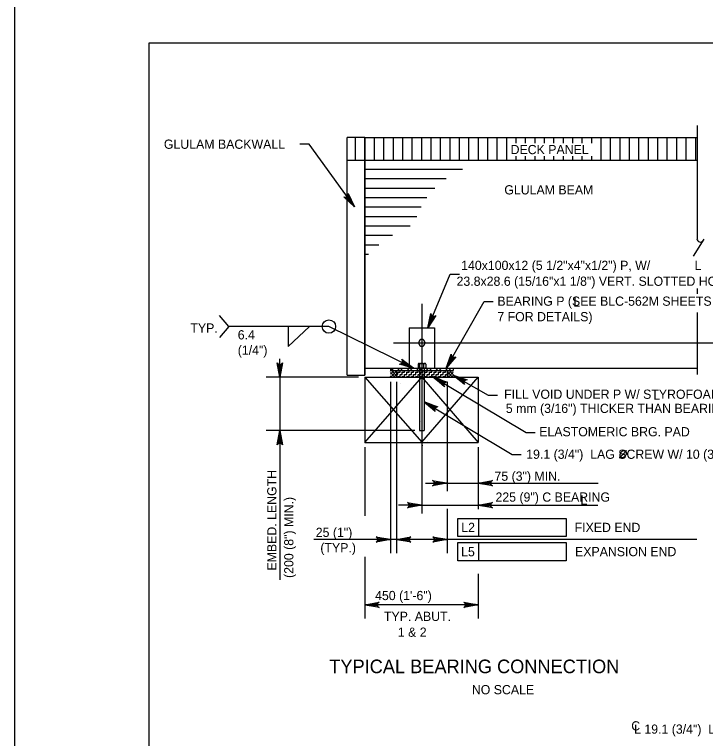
# Model space of a CAD drawing. Extents: x -13 to 81, y -176 to 0.
# Drawn here: x 34 to 43, y -31.81 to -22.38 of the extents above; entities that cross this region are included whole.
import ezdxf

# ---------------------------------------------------------------- set-up
doc = ezdxf.new("R2010")
doc.units = 0
for name, color, linetype in [('Level 1', 7, 'Continuous'), ('Level 3', 7, 'Continuous'), ('Level 4', 7, 'Continuous'), ('Level 5', 7, 'Continuous'), ('Level 63', 7, 'Continuous'), ('Level 7', 7, 'Continuous')]:
    doc.layers.add(name, color=color, linetype=linetype)

msp = doc.modelspace()

# ---------------------------------------------------------------- linework, layer by layer
at = {"layer": 'Level 1'}
msp.add_lwpolyline([(35.75, -43.25), (67.25, -43.25), (67.25, -22.75), (35.75, -22.75)], close=True, dxfattribs=at)
at = {"layer": 'Level 3'}
for p, q in [((37.8372, -24.067), (37.7191, -24.067)), ((38.4273, -24.8815), (37.8372, -24.067)), ((39.3827, -26.4574), (39.6775, -25.7608)), ((39.6775, -25.7608), (39.7956, -25.7608)), ((39.6247, -26.9823), (40.1195, -26.1152)), ((40.1195, -26.1152), (40.2377, -26.1152)), ((39.3067, -26.1446), (39.3067, -28.8782)), ((36.7918, -26.4416), (36.6695, -26.2973)), ((36.7918, -26.4416), (36.6695, -26.5858)), ((38.0962, -26.4416), (36.7918, -26.4416)), ((37.5654, -26.7012), (37.8446, -26.4416)), ((37.5654, -26.4416), (37.5654, -26.7012)), ((39.1976, -26.9822), (38.0962, -26.4416)), ((38.9359, -26.6542), (43.5968, -26.6542)), ((37.4551, -27.0995), (37.4551, -26.8633)), ((38.4826, -27.0995), (37.2779, -27.0995)), ((37.4551, -27.0995), (37.4551, -27.7972)), ((38.8965, -27.1611), (38.8965, -29.3929)), ((38.9786, -27.1611), (38.9786, -29.3929)), ((39.4602, -27.0995), (40.6635, -27.8202)), ((39.6347, -27.1611), (39.6347, -28.5873)), ((39.7895, -27.1166), (40.1721, -27.3376)), ((40.1721, -27.3376), (40.2902, -27.3376)), ((39.3374, -27.4243), (40.4824, -28.1087)), ((39.2144, -27.7972), (37.2779, -27.7972)), ((37.4551, -27.7972), (37.4551, -29.7432)), ((40.6635, -27.8202), (40.7816, -27.8202)), ((38.5631, -28.0149), (38.5631, -28.9082)), ((40.0396, -28.0149), (40.0396, -28.8126)), ((40.4824, -28.1087), (40.6005, -28.1087)), ((40.0396, -28.3424), (40.0396, -28.5373)), ((39.3528, -28.4829), (40.2758, -28.4829)), ((40.2758, -28.4829), (41.6041, -28.4829)), ((40.0396, -28.6283), (40.0396, -28.8232)), ((39.1482, -28.7688), (39.0007, -28.7688)), ((39.2662, -28.7688), (40.2758, -28.7688)), ((40.2758, -28.7688), (41.6004, -28.7688)), ((39.6347, -28.8182), (39.6347, -29.3929)), ((39.7738, -28.9423), (40.0477, -28.9423)), ((39.7738, -29.1786), (39.7738, -28.9423)), ((40.0477, -29.1786), (40.0477, -28.9423)), ((40.0477, -28.9423), (41.1858, -28.9423)), ((41.1858, -28.9423), (41.1858, -29.1786)), ((42.8883, -29.2157), (37.9, -29.2157)), ((41.1858, -29.1786), (39.7738, -29.1786)), ((39.7738, -29.2577), (40.0477, -29.2577)), ((39.7738, -29.4938), (39.7738, -29.2577)), ((40.0477, -29.4938), (40.0477, -29.2577)), ((40.0477, -29.2577), (41.1858, -29.2577)), ((41.1858, -29.2577), (41.1858, -29.4938)), ((38.5631, -29.4406), (38.5631, -30.2468)), ((41.1858, -29.4938), (39.7738, -29.4938)), ((40.0396, -29.6627), (40.0396, -30.2468)), ((40.0396, -30.0697), (38.5631, -30.0697))]:
    msp.add_line(p, q, dxfattribs=at)
for points in [[(38.4273, -24.8815), (38.2896, -24.7511), (38.3061, -24.7568), (38.3205, -24.7555), (38.3319, -24.7499), (38.3407, -24.7408), (38.3466, -24.7275), (38.3462, -24.71), (38.4273, -24.8815), (38.3466, -24.7275), (38.3407, -24.7408), (38.4273, -24.8815), (38.3319, -24.7499), (38.3205, -24.7555), (38.4273, -24.8815), (38.3061, -24.7568)], [(39.3827, -26.4574), (39.4232, -26.2721), (39.4267, -26.2892), (39.4353, -26.3009), (39.446, -26.3077), (39.4583, -26.3107), (39.4727, -26.3087), (39.4875, -26.2993), (39.3827, -26.4574), (39.4727, -26.3087), (39.4583, -26.3107), (39.3827, -26.4574), (39.446, -26.3077), (39.4353, -26.3009), (39.3827, -26.4574), (39.4267, -26.2892)], [(39.1976, -26.9822), (39.0148, -26.9314), (39.0321, -26.9288), (39.0442, -26.9208), (39.0517, -26.9106), (39.0553, -26.8984), (39.0542, -26.8839), (39.0457, -26.8687), (39.1976, -26.9822), (39.0542, -26.8839), (39.0553, -26.8984), (39.1976, -26.9822), (39.0517, -26.9106), (39.0442, -26.9208), (39.1976, -26.9822), (39.0321, -26.9288)], [(39.6247, -26.9823), (39.6867, -26.8031), (39.6883, -26.8205), (39.6955, -26.8332), (39.7052, -26.8412), (39.7172, -26.8455), (39.7317, -26.8453), (39.7475, -26.8377), (39.6247, -26.9823), (39.7317, -26.8453), (39.7172, -26.8455), (39.6247, -26.9823), (39.7052, -26.8412), (39.6955, -26.8332), (39.6247, -26.9823), (39.6883, -26.8205)], [(37.4551, -27.0995), (37.4202, -26.9131), (37.4301, -26.9274), (37.4426, -26.9348), (37.4551, -26.937), (37.4676, -26.9348), (37.4801, -26.9274), (37.49, -26.9131), (37.4551, -27.0995), (37.4801, -26.9274), (37.4676, -26.9348), (37.4551, -27.0995), (37.4551, -26.937), (37.4426, -26.9348), (37.4551, -27.0995), (37.4301, -26.9274)], [(39.7164, -27.0739), (39.8953, -27.1369), (39.8779, -27.1383), (39.8652, -27.1454), (39.8571, -27.1552), (39.8528, -27.1671), (39.8529, -27.1817), (39.8603, -27.1974), (39.7164, -27.0739), (39.8529, -27.1817), (39.8528, -27.1671), (39.7164, -27.0739), (39.8571, -27.1552), (39.8652, -27.1454), (39.7164, -27.0739), (39.8779, -27.1383)], [(39.4602, -27.0995), (39.6381, -27.1653), (39.6206, -27.1665), (39.6078, -27.1734), (39.5996, -27.183), (39.595, -27.1948), (39.5949, -27.2093), (39.6022, -27.2252), (39.4602, -27.0995), (39.5949, -27.2093), (39.595, -27.1948), (39.4602, -27.0995), (39.5996, -27.183), (39.6078, -27.1734), (39.4602, -27.0995), (39.6206, -27.1665)], [(39.3374, -27.4243), (39.5153, -27.4899), (39.4979, -27.4911), (39.4852, -27.498), (39.4769, -27.5076), (39.4723, -27.5194), (39.4722, -27.534), (39.4795, -27.5499), (39.3374, -27.4243), (39.4722, -27.534), (39.4723, -27.5194), (39.3374, -27.4243), (39.4769, -27.5076), (39.4852, -27.498), (39.3374, -27.4243), (39.4979, -27.4911)], [(37.4551, -27.7972), (37.49, -27.9837), (37.4801, -27.9693), (37.4676, -27.9619), (37.4551, -27.9597), (37.4426, -27.9619), (37.4301, -27.9693), (37.4202, -27.9837), (37.4551, -27.7972), (37.4301, -27.9693), (37.4426, -27.9619), (37.4551, -27.7972), (37.4551, -27.9597), (37.4676, -27.9619), (37.4551, -27.7972), (37.4801, -27.9693)], [(39.6338, -28.4828), (39.4474, -28.5177), (39.4618, -28.5078), (39.4692, -28.4953), (39.4713, -28.4828), (39.4692, -28.4703), (39.4618, -28.4578), (39.4474, -28.4479), (39.6338, -28.4828), (39.4618, -28.4578), (39.4692, -28.4703), (39.6338, -28.4828), (39.4713, -28.4828), (39.4692, -28.4953), (39.6338, -28.4828), (39.4618, -28.5078)], [(40.0396, -28.4828), (40.226, -28.4479), (40.2117, -28.4578), (40.2043, -28.4703), (40.2021, -28.4828), (40.2043, -28.4953), (40.2117, -28.5078), (40.226, -28.5177), (40.0396, -28.4828), (40.2117, -28.5078), (40.2043, -28.4953), (40.0396, -28.4828), (40.2021, -28.4828), (40.2043, -28.4703), (40.0396, -28.4828), (40.2117, -28.4578)], [(39.3067, -28.7688), (39.1202, -28.8037), (39.1346, -28.7937), (39.142, -28.7812), (39.1442, -28.7688), (39.142, -28.7562), (39.1346, -28.7437), (39.1202, -28.7338), (39.3067, -28.7688), (39.1346, -28.7437), (39.142, -28.7562), (39.3067, -28.7688), (39.1442, -28.7688), (39.142, -28.7812), (39.3067, -28.7688), (39.1346, -28.7937)], [(40.0396, -28.7688), (40.226, -28.7338), (40.2117, -28.7437), (40.2043, -28.7562), (40.2021, -28.7688), (40.2043, -28.7812), (40.2117, -28.7937), (40.226, -28.8037), (40.0396, -28.7688), (40.2117, -28.7937), (40.2043, -28.7812), (40.0396, -28.7688), (40.2021, -28.7688), (40.2043, -28.7562), (40.0396, -28.7688), (40.2117, -28.7437)], [(38.8965, -29.2157), (38.7101, -29.2507), (38.7244, -29.2407), (38.7318, -29.2282), (38.734, -29.2157), (38.7318, -29.2033), (38.7244, -29.1907), (38.7101, -29.1808), (38.8965, -29.2157), (38.7244, -29.1907), (38.7318, -29.2033), (38.8965, -29.2157), (38.734, -29.2157), (38.7318, -29.2282), (38.8965, -29.2157), (38.7244, -29.2407)], [(38.9786, -29.2157), (39.165, -29.1808), (39.1507, -29.1907), (39.1433, -29.2033), (39.1411, -29.2157), (39.1433, -29.2282), (39.1507, -29.2407), (39.165, -29.2507), (38.9786, -29.2157), (39.1507, -29.2407), (39.1433, -29.2282), (38.9786, -29.2157), (39.1411, -29.2157), (39.1433, -29.2033), (38.9786, -29.2157), (39.1507, -29.1907)], [(39.6347, -29.2157), (39.4483, -29.2507), (39.4627, -29.2407), (39.4701, -29.2282), (39.4722, -29.2157), (39.4701, -29.2033), (39.4627, -29.1907), (39.4483, -29.1808), (39.6347, -29.2157), (39.4627, -29.1907), (39.4701, -29.2033), (39.6347, -29.2157), (39.4722, -29.2157), (39.4701, -29.2282), (39.6347, -29.2157), (39.4627, -29.2407)], [(38.5631, -30.0697), (38.7495, -30.0347), (38.7352, -30.0447), (38.7278, -30.0572), (38.7256, -30.0697), (38.7278, -30.0822), (38.7352, -30.0947), (38.7495, -30.1046), (38.5631, -30.0697), (38.7352, -30.0947), (38.7278, -30.0822), (38.5631, -30.0697), (38.7256, -30.0697), (38.7278, -30.0572), (38.5631, -30.0697), (38.7352, -30.0447)], [(40.0396, -30.0697), (39.8532, -30.1046), (39.8675, -30.0947), (39.8749, -30.0822), (39.8771, -30.0697), (39.8749, -30.0572), (39.8675, -30.0447), (39.8532, -30.0347), (40.0396, -30.0697), (39.8675, -30.0447), (39.8749, -30.0572), (40.0396, -30.0697), (39.8771, -30.0697), (39.8749, -30.0822), (40.0396, -30.0697), (39.8675, -30.0947)]]:
    msp.add_lwpolyline(points, dxfattribs=at)
for points in [[(39.4468, -26.3563), (39.4106, -26.341), (39.3827, -26.4574)], [(39.694, -26.9007), (39.6598, -26.8812), (39.6182, -26.9934)], [(37.4354, -26.9814), (37.4748, -26.9814), (37.4551, -27.0995)], [(39.1005, -26.9126), (39.0832, -26.9479), (39.1978, -26.9823)], [(39.5365, -27.1681), (39.5567, -27.1343), (39.4453, -27.0905)], [(39.4287, -27.5017), (39.4489, -27.468), (39.3374, -27.4243)], [(37.4354, -27.9153), (37.4748, -27.9153), (37.4551, -27.7972)], [(40.1577, -28.4632), (40.1577, -28.5025), (40.0396, -28.4828)], [(40.1577, -28.7491), (40.1577, -28.7884), (40.0396, -28.7688)]]:
    msp.add_lwpolyline(points, close=True, dxfattribs=at)
msp.add_circle((38.0962, -26.4417), 0.0875, dxfattribs=at)
at = {"layer": 'Level 4'}
msp.add_line((41.883, -28.1564), (41.9726, -28.0583), dxfattribs=at)
msp.add_spline([(41.9633, -28.068), (41.9562, -28.0626), (41.9492, -28.0607), (41.9406, -28.0599), (41.9354, -28.0599), (41.9269, -28.0618), (41.9189, -28.0655), (41.9135, -28.0686), (41.9029, -28.0771), (41.8946, -28.0878), (41.8896, -28.0979), (41.8867, -28.1072), (41.8858, -28.1158), (41.8867, -28.1232), (41.8903, -28.1337), (41.8942, -28.1392), (41.9017, -28.1451), (41.9133, -28.1478), (41.9266, -28.1474), (41.9433, -28.1397), (41.9555, -28.1293), (41.9647, -28.1166), (41.9707, -28.1033), (41.9727, -28.0887), (41.9701, -28.0792), (41.9637, -28.068)], degree=3, dxfattribs=at)
at = {"layer": 'Level 5'}
for p, q in [((42.8911, -23.8222), (42.8911, -25.2985)), ((38.3324, -27.0748), (38.3324, -23.9782)), ((38.5631, -23.9782), (38.3324, -23.9782)), ((38.4401, -23.9782), (38.4401, -24.2756)), ((38.5631, -27.0748), (38.5631, -23.9782)), ((38.5631, -23.9782), (38.5631, -24.2756)), ((38.5631, -23.9782), (42.8911, -23.9782)), ((38.6862, -23.9782), (38.6862, -24.2756)), ((38.8092, -23.9782), (38.8092, -24.2756)), ((38.9322, -23.9782), (38.9322, -24.2756)), ((39.0553, -23.9782), (39.0553, -24.2756)), ((39.1782, -23.9782), (39.1782, -24.2756)), ((39.3013, -23.9782), (39.3013, -24.2756)), ((39.4243, -23.9782), (39.4243, -24.2756)), ((39.5473, -23.9782), (39.5473, -24.2756)), ((39.6704, -23.9782), (39.6704, -24.2756)), ((39.7934, -23.9782), (39.7934, -24.2756)), ((39.9165, -23.9782), (39.9165, -24.2756)), ((40.0395, -23.9782), (40.0395, -24.2756)), ((40.1625, -23.9782), (40.1625, -24.2756)), ((40.2856, -23.9782), (40.2856, -24.2756)), ((40.4086, -23.9782), (40.4086, -24.2756)), ((40.5316, -23.9782), (40.5316, -24.051)), ((40.6547, -23.9782), (40.6547, -24.051)), ((40.7777, -23.9782), (40.7777, -24.051)), ((40.9008, -23.9782), (40.9008, -24.051)), ((41.0237, -23.9782), (41.0237, -24.051)), ((41.1467, -23.9782), (41.1467, -24.051)), ((41.2698, -23.9782), (41.2698, -24.051)), ((41.3928, -23.9782), (41.3928, -24.051)), ((41.5158, -23.9782), (41.5158, -24.051)), ((41.6389, -23.9782), (41.6389, -24.2756)), ((41.7619, -23.9782), (41.7619, -24.2756)), ((41.885, -23.9782), (41.885, -24.2756)), ((42.008, -23.9782), (42.008, -24.2756)), ((42.131, -23.9782), (42.131, -24.2756)), ((42.2541, -23.9782), (42.2541, -24.2756)), ((42.3771, -23.9782), (42.3771, -24.2756)), ((42.5001, -23.9782), (42.5001, -24.2756)), ((42.6232, -23.9782), (42.6232, -24.2756)), ((42.7462, -23.9782), (42.7462, -24.2756)), ((42.8693, -23.9782), (42.8693, -24.2756)), ((40.5316, -24.2196), (40.5316, -24.2756)), ((40.6547, -24.2196), (40.6547, -24.2756)), ((40.7777, -24.2196), (40.7777, -24.2756)), ((40.9008, -24.2196), (40.9008, -24.2756)), ((41.0237, -24.2196), (41.0237, -24.2756)), ((41.1467, -24.2196), (41.1467, -24.2756)), ((41.2698, -24.2196), (41.2698, -24.2756)), ((41.3928, -24.2196), (41.3928, -24.2756)), ((41.5158, -24.2196), (41.5158, -24.2756)), ((38.3324, -24.2756), (42.8911, -24.2756)), ((38.5631, -24.2756), (38.5631, -27.0748)), ((42.9818, -25.3018), (42.8411, -25.5258)), ((42.8911, -25.9444), (42.8911, -26.0137)), ((42.8911, -26.2577), (42.8911, -27.0663)), ((39.1435, -26.4574), (39.4698, -26.4574)), ((39.1435, -26.4574), (39.1435, -26.9823)), ((39.4698, -26.4574), (39.4698, -26.9823)), ((39.2676, -26.6464), (39.2676, -26.6622)), ((39.3457, -26.6464), (39.3457, -26.6622)), ((38.5631, -26.9823), (40.0396, -26.9823)), ((38.8965, -26.9823), (38.8965, -27.0131)), ((38.9045, -27.0131), (38.9353, -26.9823)), ((38.988, -27.0131), (39.0188, -26.9823)), ((39.0297, -27.0131), (39.0606, -26.9823)), ((39.1133, -27.0131), (39.1441, -26.9823)), ((39.1551, -27.0131), (39.1858, -26.9823)), ((39.2386, -27.0131), (39.2694, -26.9823)), ((39.2576, -26.9307), (39.2576, -26.9735)), ((39.2692, -26.9218), (39.345, -26.9218)), ((39.2692, -26.9219), (39.345, -26.9219)), ((39.2692, -26.9823), (39.345, -26.9823)), ((39.271, -26.9217), (39.3469, -26.9217)), ((39.2759, -26.9218), (39.3374, -26.9218)), ((39.2759, -26.9823), (39.3374, -26.9823)), ((39.2759, -26.9823), (39.2759, -27.7972)), ((39.2803, -27.0131), (39.3112, -26.9823)), ((39.2817, -26.9735), (39.2817, -26.9307)), ((39.3317, -26.9735), (39.3317, -26.9307)), ((39.3374, -26.9823), (39.3374, -27.7972)), ((39.3575, -26.9307), (39.3575, -26.9735)), ((39.3638, -27.0131), (39.3947, -26.9823)), ((39.4056, -27.0131), (39.4364, -26.9823)), ((39.4891, -27.0131), (39.5199, -26.9823)), ((39.5309, -27.0131), (39.5617, -26.9823)), ((39.6144, -27.0131), (39.6452, -26.9823)), ((39.6562, -27.0131), (39.687, -26.9823)), ((39.7167, -26.9823), (39.7167, -27.0131)), ((40.0396, -26.9823), (42.8911, -26.9823)), ((38.3324, -27.0748), (38.5631, -27.0748)), ((38.8965, -27.0131), (39.7167, -27.0131)), ((38.8965, -27.0628), (38.9462, -27.0131)), ((38.8965, -27.0211), (38.9045, -27.0131)), ((38.9545, -27.0995), (38.8965, -27.0416)), ((38.9016, -27.0995), (38.9786, -27.0226)), ((38.9786, -27.0818), (38.9098, -27.0131)), ((38.9433, -27.0995), (38.9786, -27.0643)), ((38.9786, -27.0401), (38.9516, -27.0131)), ((38.9786, -27.0131), (38.9786, -27.0995)), ((38.9786, -27.0649), (38.9931, -27.0649)), ((38.9931, -27.0354), (39.0226, -27.0354)), ((38.9931, -27.0649), (38.9931, -27.0354)), ((39.0226, -27.0354), (39.0226, -27.0131)), ((39.0226, -27.0649), (39.0522, -27.0649)), ((39.0226, -27.0944), (39.0226, -27.0649)), ((39.0522, -27.0354), (39.0817, -27.0354)), ((39.0522, -27.0649), (39.0522, -27.0354)), ((39.0817, -27.0354), (39.0817, -27.0131)), ((39.0817, -27.0649), (39.1112, -27.0649)), ((39.0817, -27.0944), (39.0817, -27.0649)), ((39.1112, -27.0354), (39.1407, -27.0354)), ((39.1112, -27.0649), (39.1112, -27.0354)), ((39.1407, -27.0354), (39.1407, -27.0131)), ((39.1407, -27.0649), (39.1702, -27.0649)), ((39.1407, -27.0944), (39.1407, -27.0649)), ((39.1702, -27.0354), (39.1998, -27.0354)), ((39.1702, -27.0649), (39.1702, -27.0354)), ((39.1998, -27.0354), (39.1998, -27.0131)), ((39.1998, -27.0649), (39.2293, -27.0649)), ((39.1998, -27.0944), (39.1998, -27.0649)), ((39.2293, -27.0354), (39.2588, -27.0354)), ((39.2293, -27.0649), (39.2293, -27.0354)), ((39.2588, -27.0354), (39.2588, -27.0131)), ((39.2588, -27.0649), (39.2759, -27.0649)), ((39.2588, -27.0944), (39.2588, -27.0649)), ((39.2759, -27.0649), (39.2883, -27.0649)), ((39.2883, -27.0354), (39.3067, -27.0354)), ((39.2883, -27.0649), (39.2883, -27.0354)), ((39.3067, -27.0354), (39.3179, -27.0354)), ((39.3179, -27.0354), (39.3179, -27.0131)), ((39.3179, -27.0649), (39.3374, -27.0649)), ((39.3179, -27.0944), (39.3179, -27.0649)), ((39.3374, -27.0649), (39.3474, -27.0649)), ((39.3474, -27.0354), (39.3769, -27.0354)), ((39.3474, -27.0649), (39.3474, -27.0354)), ((39.3769, -27.0354), (39.3769, -27.0131)), ((39.3769, -27.0649), (39.4065, -27.0649)), ((39.3769, -27.0944), (39.3769, -27.0649)), ((39.4065, -27.0354), (39.436, -27.0354)), ((39.4065, -27.0649), (39.4065, -27.0354)), ((39.436, -27.0354), (39.436, -27.0131)), ((39.436, -27.0649), (39.4655, -27.0649)), ((39.436, -27.0944), (39.436, -27.0649)), ((39.4655, -27.0354), (39.4951, -27.0354)), ((39.4655, -27.0649), (39.4655, -27.0354)), ((39.4951, -27.0354), (39.4951, -27.0131)), ((39.4951, -27.0649), (39.5246, -27.0649)), ((39.4951, -27.0944), (39.4951, -27.0649)), ((39.5246, -27.0354), (39.5541, -27.0354)), ((39.5246, -27.0649), (39.5246, -27.0354)), ((39.5541, -27.0354), (39.5541, -27.0131)), ((39.5541, -27.0649), (39.5837, -27.0649)), ((39.5541, -27.0944), (39.5541, -27.0649)), ((39.5837, -27.0354), (39.6132, -27.0354)), ((39.5837, -27.0649), (39.5837, -27.0354)), ((39.6132, -27.0354), (39.6132, -27.0131)), ((39.6132, -27.0649), (39.6347, -27.0649)), ((39.6132, -27.0944), (39.6132, -27.0649)), ((39.6347, -27.0131), (39.6347, -27.0995)), ((39.6347, -27.0345), (39.6562, -27.0131)), ((39.6347, -27.0762), (39.6979, -27.0131)), ((39.7062, -27.0995), (39.6347, -27.0282)), ((39.6644, -27.0995), (39.6347, -27.0699)), ((39.6532, -27.0995), (39.7167, -27.036)), ((39.7167, -27.0684), (39.6615, -27.0131)), ((39.695, -27.0995), (39.7167, -27.0777)), ((39.7167, -27.0267), (39.7032, -27.0131)), ((38.5631, -27.0995), (40.0396, -27.0995)), ((38.5631, -27.0995), (38.5631, -27.9534)), ((38.5631, -27.0995), (39.3066, -27.9467)), ((38.5631, -27.9535), (39.3066, -27.0995)), ((38.9127, -27.0995), (38.8965, -27.0833)), ((38.9931, -27.0944), (39.0226, -27.0944)), ((38.9931, -27.0995), (38.9931, -27.0944)), ((39.0522, -27.0944), (39.0817, -27.0944)), ((39.0522, -27.0995), (39.0522, -27.0944)), ((39.1112, -27.0944), (39.1407, -27.0944)), ((39.1112, -27.0995), (39.1112, -27.0944)), ((39.1702, -27.0944), (39.1998, -27.0944)), ((39.1702, -27.0995), (39.1702, -27.0944)), ((39.2293, -27.0944), (39.2588, -27.0944)), ((39.2293, -27.0995), (39.2293, -27.0944)), ((39.2883, -27.0944), (39.3067, -27.0944)), ((39.2883, -27.0995), (39.2883, -27.0944)), ((39.3066, -27.0995), (39.3066, -27.9467)), ((39.3066, -27.9467), (40.0396, -27.0995)), ((39.3066, -27.0995), (40.0396, -27.9535)), ((39.3067, -27.0944), (39.3179, -27.0944)), ((39.3474, -27.0944), (39.3769, -27.0944)), ((39.3474, -27.0995), (39.3474, -27.0944)), ((39.4065, -27.0944), (39.436, -27.0944)), ((39.4065, -27.0995), (39.4065, -27.0944)), ((39.4655, -27.0944), (39.4951, -27.0944)), ((39.4655, -27.0995), (39.4655, -27.0944)), ((39.5246, -27.0944), (39.5541, -27.0944)), ((39.5246, -27.0995), (39.5246, -27.0944)), ((39.5837, -27.0944), (39.6132, -27.0944)), ((39.5837, -27.0995), (39.5837, -27.0944)), ((39.6837, -27.0997), (39.6837, -27.0997)), ((40.0396, -27.0995), (40.0396, -27.9534)), ((38.5683, -27.2466), (38.5683, -27.2466)), ((39.0327, -27.1854), (39.0327, -27.1854)), ((38.5673, -27.4229), (38.5673, -27.4229)), ((39.3047, -27.4152), (39.3047, -27.4152)), ((39.3553, -27.4562), (39.3553, -27.4562)), ((39.28, -27.5942), (39.28, -27.5942)), ((39.2953, -27.682), (39.2953, -27.682)), ((39.2759, -27.7972), (39.3374, -27.7972)), ((40.0317, -27.8507), (40.0317, -27.8507)), ((38.5631, -27.9534), (40.0396, -27.9534)), ((39.3132, -27.9945), (39.3047, -27.9482)), ((39.3807, -27.9363), (39.3807, -27.9363))]:
    msp.add_line(p, q, dxfattribs=at)
for centre, radius, start, end in [((42.9336, -25.2986), 0.0426, 180, 330), ((39.3066, -26.6464), 0.039, 0, 180), ((39.3066, -26.6622), 0.039, 180, 0), ((39.2695, -26.9345), 0.0126, 17.45181, 162.54819), ((39.2695, -26.9698), 0.0126, 197.45181, 342.54819), ((39.3066, -26.9617), 0.0398, 51.05, 128.95), ((39.3066, -26.9427), 0.0398, 231.05, 308.95), ((39.3445, -26.9358), 0.0139, 91.82706, 158.71306), ((39.3445, -26.9686), 0.0139, 201.28694, 268.17294), ((39.3445, -26.9358), 0.0139, 21.28694, 91.82706), ((39.3445, -26.9686), 0.0139, 268.17294, 338.71305)]:
    msp.add_arc(centre, radius, start, end, dxfattribs=at)
at = {"layer": 'Level 63'}
msp.add_lwpolyline([(34, -44), (68, -44), (68, -22), (34, -22)], close=True, dxfattribs=at)
at = {"layer": 'Level 7'}
for p, q in [((38.5631, -24.3905), (39.8383, -24.3905)), ((38.5631, -24.5135), (39.625, -24.5135)), ((38.5631, -24.6366), (39.4746, -24.6366)), ((38.5631, -24.7596), (39.3696, -24.7596)), ((38.5631, -24.8827), (39.2982, -24.8827)), ((38.5631, -25.0057), (39.2428, -25.0057)), ((38.5631, -25.1287), (39.1541, -25.1287)), ((38.5631, -25.2517), (38.9263, -25.2517)), ((38.5631, -25.3747), (38.7458, -25.3747)), ((38.5631, -25.4978), (38.6117, -25.4978))]:
    msp.add_line(p, q, dxfattribs=at)

# ---------------------------------------------------------------- texts
at = {"layer": 'Level 3'}
for s, height, p in [('GLULAM BACKWALL', 0.12, (35.9462, -24.1253)), ('DECK PANEL', 0.12, (40.4628, -24.1952)), ('GLULAM BEAM', 0.12, (40.381, -24.72)), ('BEARING P (SEE BLC-562M SHEETS 5, 6, & ', 0.12, (40.2904, -26.1707)), ('L', 0.12, (41.2804, -26.183)), ('7 FOR DETAILS)', 0.12, (40.2904, -26.3726)), ('TYP.', 0.12, (36.2917, -26.521)), ('FILL VOID UNDER P W/ STYROFOAM,', 0.12, (40.3787, -27.3834)), ('L', 0.12, (42.3201, -27.3937)), ('5 mm (3/16") THICKER THAN BEARING PAD', 0.12, (40.4005, -27.5682)), ('ELASTOMERIC BRG. PAD', 0.12, (40.8355, -27.8722)), ('19.1 (3/4")  LAG SCREW W/ 10 (3/8") P WASHER', 0.12, (40.6664, -28.1655)), ('75 (3") MIN.', 0.12, (40.2528, -28.4512)), ('225 (9") C BEARING', 0.12, (40.2657, -28.7238)), ('L', 0.12, (41.3723, -28.7616)), ('25 (1")', 0.12, (37.9248, -29.1838)), ('L2', 0.12, (39.8202, -29.1191)), ('FIXED END', 0.12, (41.2972, -29.1191)), ('(TYP.)', 0.12, (37.9844, -29.3838)), ('L5', 0.12, (39.8182, -29.4359)), ('EXPANSION END', 0.12, (41.3024, -29.4344)), ('450 (1\'-6")', 0.12, (38.6978, -30.0067)), ('TYP. ABUT.', 0.12, (38.8131, -30.2782)), ('1 & 2', 0.12, (38.994, -30.4842)), ('TYPICAL BEARING CONNECTION', 0.177167, (38.101, -30.9589)), ('NO SCALE', 0.12, (39.958, -31.2335)), ('C', 0.12, (42.0347, -31.7052)), ('L 19.1 (3/4")  LAG SCREW (LENGTH OF LAG SCREW = 175 (7")+ BEAM WIDTH)', 0.12, (42.0714, -31.7477))]:
    msp.add_text(s, height=height, dxfattribs=at).set_placement(p)
for s, p in [('EMBED. LENGTH', (37.4123, -29.6212)), ('(200 (8") MIN.)', (37.6333, -29.7177))]:
    msp.add_text(s, height=0.12, rotation=90, dxfattribs=at).set_placement(p)
at = {"layer": 'Level 4'}
for s, p in [('140x100x12 (5 1/2"x4"x1/2") P, W/', (39.8187, -25.7042)), ('L', (42.8607, -25.7053)), ('23.8x28.6 (15/16"x1 1/8") VERT. SLOTTED HOLE', (39.7587, -25.911)), ('6.4', (36.9084, -26.6094)), ('(1/4")', (36.9084, -26.8094))]:
    msp.add_text(s, height=0.12, dxfattribs=at).set_placement(p)

doc.saveas('drawing.dxf')
